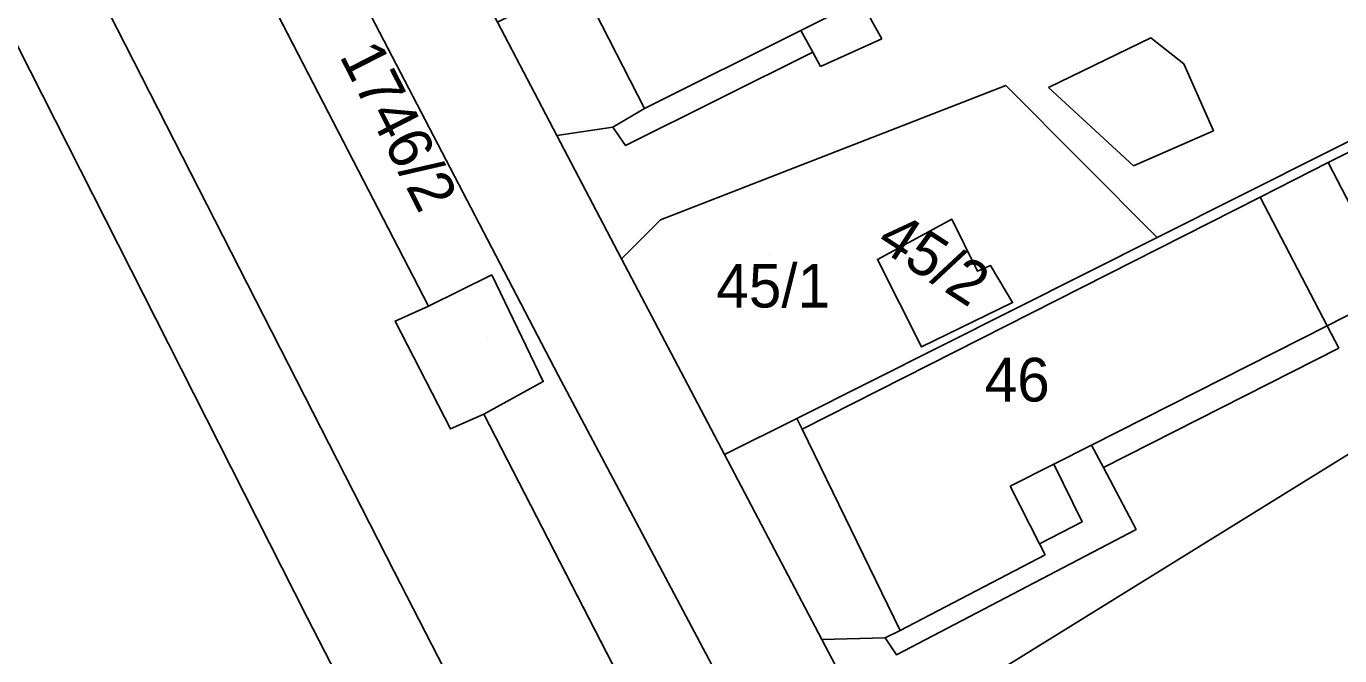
# Model space of a CAD drawing. Extents: x -263943 to -261149, y -1236934 to -1230686.
# Drawn here: x -262965.3 to -262905.2, y -1235631.6 to -1235602.8 of the extents above; entities that cross this region are included whole.
import ezdxf

# ---------------------------------------------------------------- set-up
doc = ezdxf.new("R2010")
doc.units = 0
for name, color, linetype in [('body_kn', 7, 'Continuous'), ('kladpar_druhypozemkov', 7, 'Continuous'), ('kladpar_hranice', 7, 'Continuous'), ('kladpar_parcelnecisla', 7, 'Continuous'), ('kladpar_plochy', 7, 'Continuous'), ('zappar_hrandruhpozemk', 7, 'Continuous'), ('zuob_linie', 7, 'Continuous'), ('zuob_plochy', 7, 'Continuous')]:
    doc.layers.add(name, color=color, linetype=linetype)

msp = doc.modelspace()

# ---------------------------------------------------------------- linework, layer by layer
at = {"layer": 'body_kn'}
for p, q in [((-262929.86, -1235602.95), (-262929.86, -1235602.95)), ((-262929.86, -1235602.95), (-262929.86, -1235602.95)), ((-262926.16, -1235603.33), (-262926.16, -1235603.33)), ((-262913.85, -1235603.29), (-262913.85, -1235603.29)), ((-262929.32, -1235603.94), (-262929.32, -1235603.94)), ((-262929.32, -1235603.94), (-262929.32, -1235603.94)), ((-262928.96, -1235604.6), (-262928.96, -1235604.6)), ((-262912.33, -1235604.48), (-262912.33, -1235604.48)), ((-262920.48, -1235605.47), (-262920.48, -1235605.47)), ((-262918.53, -1235605.56), (-262918.53, -1235605.56)), ((-262918.53, -1235605.56), (-262918.53, -1235605.56)), ((-262937.03, -1235606.52), (-262937.03, -1235606.52)), ((-262938.48, -1235607.37), (-262938.48, -1235607.37)), ((-262938.48, -1235607.37), (-262938.48, -1235607.37)), ((-262941.04, -1235607.76), (-262941.04, -1235607.76)), ((-262910.98, -1235607.54), (-262910.98, -1235607.54)), ((-262937.89, -1235608.22), (-262937.89, -1235608.22)), ((-262914.63, -1235609.14), (-262914.63, -1235609.14)), ((-262905.72, -1235609), (-262905.72, -1235609)), ((-262905.72, -1235609), (-262905.72, -1235609)), ((-262908.84, -1235610.58), (-262908.84, -1235610.58)), ((-262936.29, -1235611.62), (-262936.29, -1235611.62)), ((-262922.96, -1235611.58), (-262922.96, -1235611.58)), ((-262913.56, -1235612.43), (-262913.56, -1235612.43)), ((-262938.08, -1235613.4), (-262938.08, -1235613.4)), ((-262926.36, -1235613.43), (-262926.36, -1235613.43)), ((-262921.78, -1235613.96), (-262921.78, -1235613.96)), ((-262921.19, -1235613.7), (-262921.19, -1235613.7)), ((-262944.02, -1235614.14), (-262944.02, -1235614.14)), ((-262946.91, -1235615.57), (-262946.91, -1235615.57)), ((-262920.17, -1235615.4), (-262920.17, -1235615.4)), ((-262920.17, -1235615.4), (-262920.17, -1235615.4)), ((-262948.44, -1235616.25), (-262948.44, -1235616.25)), ((-262905.77, -1235616.46), (-262905.77, -1235616.46)), ((-262924.34, -1235617.43), (-262924.34, -1235617.43)), ((-262905.24, -1235617.49), (-262905.24, -1235617.49)), ((-262940.98, -1235618.73), (-262940.98, -1235618.73)), ((-262941.66, -1235619.02), (-262941.66, -1235619.02)), ((-262944.38, -1235620.51), (-262944.38, -1235620.51)), ((-262945.91, -1235621.18), (-262945.91, -1235621.18)), ((-262945.91, -1235621.18), (-262945.91, -1235621.18)), ((-262930.05, -1235620.7), (-262930.05, -1235620.7)), ((-262930.05, -1235620.7), (-262930.05, -1235620.7)), ((-262929.81, -1235621.2), (-262929.81, -1235621.2)), ((-262929.81, -1235621.2), (-262929.81, -1235621.2)), ((-262933.36, -1235622.36), (-262933.36, -1235622.36)), ((-262933.36, -1235622.36), (-262933.36, -1235622.36)), ((-262916.56, -1235621.92), (-262916.56, -1235621.92)), ((-262918.29, -1235622.8), (-262918.29, -1235622.8)), ((-262918.29, -1235622.8), (-262918.29, -1235622.8)), ((-262916.01, -1235622.95), (-262916.01, -1235622.95)), ((-262920.29, -1235623.81), (-262920.29, -1235623.81)), ((-262916.98, -1235625.43), (-262916.98, -1235625.43)), ((-262914.52, -1235625.78), (-262914.52, -1235625.78)), ((-262918.94, -1235626.44), (-262918.94, -1235626.44)), ((-262918.94, -1235626.44), (-262918.94, -1235626.44)), ((-262918.68, -1235626.95), (-262918.68, -1235626.95)), ((-262948.48, -1235627.71), (-262948.48, -1235627.71)), ((-262952.47, -1235629.82), (-262952.47, -1235629.82)), ((-262928.9, -1235630.82), (-262928.9, -1235630.82)), ((-262926, -1235630.75), (-262926, -1235630.75)), ((-262926, -1235630.75), (-262926, -1235630.75)), ((-262925.32, -1235630.41), (-262925.32, -1235630.41)), ((-262925.49, -1235631.52), (-262925.49, -1235631.52))]:
    msp.add_line(p, q, dxfattribs=at)
at = {"layer": 'kladpar_druhypozemkov'}
for p, q in [((-262931.36, -1235613.18), (-262931.36, -1235613.18)), ((-262923.36, -1235612.88), (-262923.36, -1235612.88)), ((-262944.21, -1235617.03), (-262944.21, -1235617.03)), ((-262920.21, -1235617.68), (-262920.21, -1235617.68))]:
    msp.add_line(p, q, dxfattribs=at)
at = {"layer": 'kladpar_hranice'}
msp.add_line((-262930.05, -1235620.7), (-262933.36, -1235622.36), dxfattribs=at)
for points in [[(-262892.28, -1235710.47), (-262940.98, -1235618.73), (-262961.89, -1235578.6), (-262964.19, -1235560.08), (-262962.22, -1235520.35), (-262962.16, -1235519.08), (-262957.32, -1235516.89), (-262956.98, -1235517.06), (-262957.08, -1235520.11), (-262957.43, -1235523.85), (-262959.84, -1235553.98), (-262959.32, -1235572.92), (-262959.07, -1235573.34), (-262954.49, -1235582.09), (-262954.09, -1235582.85), (-262952.98, -1235584.97), (-262950.74, -1235589.25), (-262946.08, -1235598.13), (-262943.76, -1235602.57), (-262941.04, -1235607.76), (-262938.08, -1235613.4), (-262933.36, -1235622.36), (-262928.9, -1235630.82), (-262925.85, -1235636.61)], [(-262961.89, -1235578.6), (-262940.98, -1235618.73), (-262892.28, -1235710.47), (-262846.58, -1235803.11), (-262815.95, -1235861.66), (-262747.15, -1236000.03), (-262778.52, -1235940.15), (-262819.01, -1235863.09), (-262849.55, -1235804.29), (-262897.55, -1235711.48), (-262944.38, -1235620.51), (-262941.66, -1235619.02), (-262944.02, -1235614.14), (-262946.91, -1235615.57), (-262965.12, -1235580.37), (-262989.13, -1235534.1), (-262970.6, -1235526.27), (-262962.22, -1235520.35), (-262964.19, -1235560.08), (-262961.89, -1235578.6)], [(-262989.13, -1235534.1), (-262965.12, -1235580.37), (-262946.91, -1235615.57), (-262948.44, -1235616.25), (-262945.91, -1235621.18), (-262944.38, -1235620.51), (-262897.55, -1235711.48), (-262849.55, -1235804.29), (-262819.01, -1235863.09)], [(-262913.31, -1235594.71), (-262911.2, -1235598.71), (-262912.9, -1235599.81), (-262913.25, -1235600.57), (-262912.57, -1235601.68), (-262911.64, -1235601.68), (-262910.11, -1235600.92), (-262901.9, -1235596.62), (-262897.98, -1235604.62), (-262913.56, -1235612.43), (-262920.48, -1235605.47), (-262936.29, -1235611.62), (-262938.08, -1235613.4), (-262941.04, -1235607.76), (-262943.76, -1235602.57), (-262940.02, -1235600.67), (-262915.74, -1235588.34), (-262915.44, -1235588.97), (-262912.8, -1235594.46), (-262913.31, -1235594.71)], [(-262889.22, -1235600.65), (-262889.39, -1235600.31), (-262873.92, -1235592.55), (-262868.42, -1235600.38), (-262860.66, -1235614.49), (-262877.23, -1235622.87), (-262877.84, -1235623.18), (-262899.95, -1235634.06), (-262921.71, -1235645.03), (-262925.85, -1235636.61), (-262924.14, -1235634.32), (-262896.58, -1235617.26), (-262893.09, -1235615.24), (-262884, -1235610.85), (-262889.22, -1235600.65)], [(-262884, -1235610.85), (-262893.09, -1235615.24), (-262896.58, -1235617.26), (-262924.14, -1235634.32), (-262925.85, -1235636.61), (-262928.9, -1235630.82), (-262933.36, -1235622.36), (-262930.05, -1235620.7), (-262913.56, -1235612.43), (-262897.98, -1235604.62), (-262889.39, -1235600.31), (-262889.22, -1235600.65), (-262884, -1235610.85)], [(-262933.36, -1235622.36), (-262938.08, -1235613.4), (-262936.29, -1235611.62), (-262920.48, -1235605.47), (-262913.56, -1235612.43), (-262930.05, -1235620.7)], [(-262921.19, -1235613.7), (-262921.78, -1235613.96), (-262922.96, -1235611.58), (-262926.36, -1235613.43), (-262924.34, -1235617.43), (-262920.17, -1235615.4), (-262921.19, -1235613.7)], [(-262920.17, -1235615.4), (-262924.34, -1235617.43), (-262926.36, -1235613.43), (-262922.96, -1235611.58), (-262921.78, -1235613.96), (-262921.19, -1235613.7), (-262920.17, -1235615.4)], [(-262945.91, -1235621.18), (-262948.44, -1235616.25), (-262946.91, -1235615.57), (-262944.02, -1235614.14), (-262941.66, -1235619.02), (-262944.38, -1235620.51), (-262945.91, -1235621.18)]]:
    msp.add_lwpolyline(points, dxfattribs=at)
at = {"layer": 'kladpar_plochy'}
for p, q in [((-262936.29, -1235611.62), (-262920.48, -1235605.47)), ((-262920.48, -1235605.47), (-262913.56, -1235612.43)), ((-262938.08, -1235613.4), (-262936.29, -1235611.62)), ((-262922.96, -1235611.58), (-262926.36, -1235613.43)), ((-262921.78, -1235613.96), (-262922.96, -1235611.58)), ((-262913.56, -1235612.43), (-262930.05, -1235620.7)), ((-262933.36, -1235622.36), (-262938.08, -1235613.4)), ((-262926.36, -1235613.43), (-262924.34, -1235617.43)), ((-262921.19, -1235613.7), (-262921.78, -1235613.96)), ((-262920.17, -1235615.4), (-262921.19, -1235613.7)), ((-262924.34, -1235617.43), (-262920.17, -1235615.4)), ((-262930.05, -1235620.7), (-262933.36, -1235622.36))]:
    msp.add_line(p, q, dxfattribs=at)
for points in [[(-262892.28, -1235710.47), (-262940.98, -1235618.73), (-262961.89, -1235578.6), (-262964.19, -1235560.08), (-262962.22, -1235520.35), (-262962.16, -1235519.08), (-262957.32, -1235516.89), (-262956.98, -1235517.06), (-262957.08, -1235520.11), (-262957.43, -1235523.85), (-262959.84, -1235553.98), (-262959.32, -1235572.92), (-262959.07, -1235573.34), (-262954.49, -1235582.09), (-262954.09, -1235582.85), (-262952.98, -1235584.97), (-262950.74, -1235589.25), (-262946.08, -1235598.13), (-262943.76, -1235602.57), (-262941.04, -1235607.76), (-262938.08, -1235613.4), (-262933.36, -1235622.36), (-262928.9, -1235630.82), (-262925.85, -1235636.61)], [(-262989.13, -1235534.1), (-262965.12, -1235580.37), (-262946.91, -1235615.57), (-262948.44, -1235616.25), (-262945.91, -1235621.18), (-262944.38, -1235620.51), (-262897.55, -1235711.48), (-262849.55, -1235804.29), (-262819.01, -1235863.09), (-262778.52, -1235940.15), (-262747.15, -1236000.03), (-262733.97, -1236030.65), (-262710.45, -1236085.53), (-262699.7, -1236119.81), (-262681.18, -1236174.94)]]:
    msp.add_lwpolyline(points, dxfattribs=at)
for points in [[(-262961.89, -1235578.6), (-262940.98, -1235618.73), (-262892.28, -1235710.47), (-262846.58, -1235803.11), (-262815.95, -1235861.66), (-262747.15, -1236000.03), (-262778.52, -1235940.15), (-262819.01, -1235863.09), (-262849.55, -1235804.29), (-262897.55, -1235711.48), (-262944.38, -1235620.51), (-262941.66, -1235619.02), (-262944.02, -1235614.14), (-262946.91, -1235615.57), (-262965.12, -1235580.37), (-262989.13, -1235534.1), (-262970.6, -1235526.27), (-262962.22, -1235520.35), (-262964.19, -1235560.08)], [(-262913.31, -1235594.71), (-262911.2, -1235598.71), (-262912.9, -1235599.81), (-262913.25, -1235600.57), (-262912.57, -1235601.68), (-262911.64, -1235601.68), (-262910.11, -1235600.92), (-262901.9, -1235596.62), (-262897.98, -1235604.62), (-262913.56, -1235612.43), (-262920.48, -1235605.47), (-262936.29, -1235611.62), (-262938.08, -1235613.4), (-262941.04, -1235607.76), (-262943.76, -1235602.57), (-262940.02, -1235600.67), (-262915.74, -1235588.34), (-262915.44, -1235588.97), (-262912.8, -1235594.46)], [(-262889.22, -1235600.65), (-262889.39, -1235600.31), (-262873.92, -1235592.55), (-262868.42, -1235600.38), (-262860.66, -1235614.49), (-262877.23, -1235622.87), (-262877.84, -1235623.18), (-262899.95, -1235634.06), (-262921.71, -1235645.03), (-262925.85, -1235636.61), (-262924.14, -1235634.32), (-262896.58, -1235617.26), (-262893.09, -1235615.24), (-262884, -1235610.85)], [(-262884, -1235610.85), (-262893.09, -1235615.24), (-262896.58, -1235617.26), (-262924.14, -1235634.32), (-262925.85, -1235636.61), (-262928.9, -1235630.82), (-262933.36, -1235622.36), (-262930.05, -1235620.7), (-262913.56, -1235612.43), (-262897.98, -1235604.62), (-262889.39, -1235600.31), (-262889.22, -1235600.65)], [(-262920.17, -1235615.4), (-262924.34, -1235617.43), (-262926.36, -1235613.43), (-262922.96, -1235611.58), (-262921.78, -1235613.96), (-262921.19, -1235613.7)], [(-262945.91, -1235621.18), (-262948.44, -1235616.25), (-262946.91, -1235615.57), (-262944.02, -1235614.14), (-262941.66, -1235619.02), (-262944.38, -1235620.51)]]:
    msp.add_lwpolyline(points, close=True, dxfattribs=at)
at = {"layer": 'zappar_hrandruhpozemk'}
for p, q in [((-262971.07, -1235583.49), (-262948.48, -1235627.71)), ((-262928.96, -1235604.6), (-262926.16, -1235603.33)), ((-262914.63, -1235609.14), (-262918.53, -1235605.56)), ((-262938.48, -1235607.37), (-262941.04, -1235607.76)), ((-262905.72, -1235609), (-262902.68, -1235614.89)), ((-262908.84, -1235610.58), (-262929.81, -1235621.2)), ((-262908.84, -1235610.58), (-262905.77, -1235616.46)), ((-262916.56, -1235621.92), (-262905.77, -1235616.46)), ((-262905.77, -1235616.46), (-262905.24, -1235617.49)), ((-262905.24, -1235617.49), (-262916.01, -1235622.95)), ((-262930.05, -1235620.7), (-262929.81, -1235621.2)), ((-262918.94, -1235626.44), (-262920.29, -1235623.81)), ((-262918.68, -1235626.95), (-262918.94, -1235626.44)), ((-262926, -1235630.75), (-262928.9, -1235630.82))]:
    msp.add_line(p, q, dxfattribs=at)
for points in [[(-262929.44, -1235674.54), (-262952.47, -1235629.82), (-262974.98, -1235585.43)], [(-262939.64, -1235601.41), (-262937.03, -1235606.52), (-262929.86, -1235602.95), (-262927.11, -1235601.58), (-262924.28, -1235600.17), (-262919.86, -1235597.97), (-262916.54, -1235596.32), (-262914.57, -1235595.34)], [(-262889.22, -1235600.65), (-262898.15, -1235605.2), (-262905.72, -1235609), (-262908.84, -1235610.58)], [(-262926.16, -1235603.33), (-262926.58, -1235602.57), (-262927.11, -1235601.58)], [(-262929.86, -1235602.95), (-262929.32, -1235603.94), (-262928.96, -1235604.6)], [(-262918.53, -1235605.56), (-262913.85, -1235603.29), (-262912.33, -1235604.48), (-262910.98, -1235607.54), (-262914.63, -1235609.14)], [(-262929.32, -1235603.94), (-262937.89, -1235608.22), (-262938.48, -1235607.37), (-262937.03, -1235606.52)], [(-262905.77, -1235616.46), (-262902.68, -1235614.89), (-262895.12, -1235611.07)], [(-262929.81, -1235621.2), (-262925.32, -1235630.41), (-262918.68, -1235626.95)], [(-262916.56, -1235621.92), (-262916.01, -1235622.95), (-262914.52, -1235625.78), (-262925.49, -1235631.52), (-262926, -1235630.75), (-262925.32, -1235630.41)], [(-262920.29, -1235623.81), (-262918.29, -1235622.8), (-262916.56, -1235621.92)], [(-262918.29, -1235622.8), (-262916.98, -1235625.43), (-262918.94, -1235626.44)], [(-262948.48, -1235627.71), (-262925.45, -1235672.52), (-262902.57, -1235717.15)]]:
    msp.add_lwpolyline(points, dxfattribs=at)
at = {"layer": 'zuob_linie'}
for points in [[(-262989.13, -1235534.1), (-262965.12, -1235580.37), (-262946.91, -1235615.57), (-262944.02, -1235614.14), (-262941.66, -1235619.02), (-262944.38, -1235620.51), (-262897.55, -1235711.48), (-262849.55, -1235804.29), (-262819.01, -1235863.09), (-262778.52, -1235940.15), (-262747.15, -1236000.03), (-262733.97, -1236030.65), (-262710.45, -1236085.53), (-262699.7, -1236119.81), (-262681.18, -1236174.94)], [(-262681.18, -1236174.94), (-262699.7, -1236119.81), (-262710.45, -1236085.53), (-262733.97, -1236030.65), (-262747.15, -1236000.03), (-262778.52, -1235940.15), (-262819.01, -1235863.09), (-262849.55, -1235804.29), (-262897.55, -1235711.48), (-262944.38, -1235620.51), (-262941.66, -1235619.02), (-262944.02, -1235614.14), (-262946.91, -1235615.57), (-262965.12, -1235580.37), (-262989.13, -1235534.1)]]:
    msp.add_lwpolyline(points, dxfattribs=at)
at = {"layer": 'zuob_plochy'}
for points in [[(-262989.13, -1235534.1), (-262965.12, -1235580.37), (-262946.91, -1235615.57), (-262944.02, -1235614.14), (-262941.66, -1235619.02), (-262944.38, -1235620.51), (-262897.55, -1235711.48), (-262849.55, -1235804.29), (-262819.01, -1235863.09), (-262778.52, -1235940.15), (-262747.15, -1236000.03), (-262733.97, -1236030.65), (-262710.45, -1236085.53), (-262699.7, -1236119.81), (-262681.18, -1236174.94)], [(-262681.18, -1236174.94), (-262699.7, -1236119.81), (-262710.45, -1236085.53), (-262733.97, -1236030.65), (-262747.15, -1236000.03), (-262778.52, -1235940.15), (-262819.01, -1235863.09), (-262849.55, -1235804.29), (-262897.55, -1235711.48), (-262944.38, -1235620.51), (-262941.66, -1235619.02), (-262944.02, -1235614.14), (-262946.91, -1235615.57), (-262965.12, -1235580.37), (-262989.13, -1235534.1)]]:
    msp.add_lwpolyline(points, dxfattribs=at)

# ---------------------------------------------------------------- texts
at = {"layer": 'kladpar_parcelnecisla'}
for s, rotation, p in [('1746/2', 297, (-262951.015, -1235604.112)), ('45/2', 327, (-262926.491, -1235612.823))]:
    msp.add_text(s, height=2, rotation=rotation, dxfattribs=at).set_placement(p)
for s, p in [('45/1', (-262933.734, -1235615.63)), ('46', (-262921.448, -1235619.93))]:
    msp.add_text(s, height=2, dxfattribs=at).set_placement(p)

doc.saveas('drawing.dxf')
